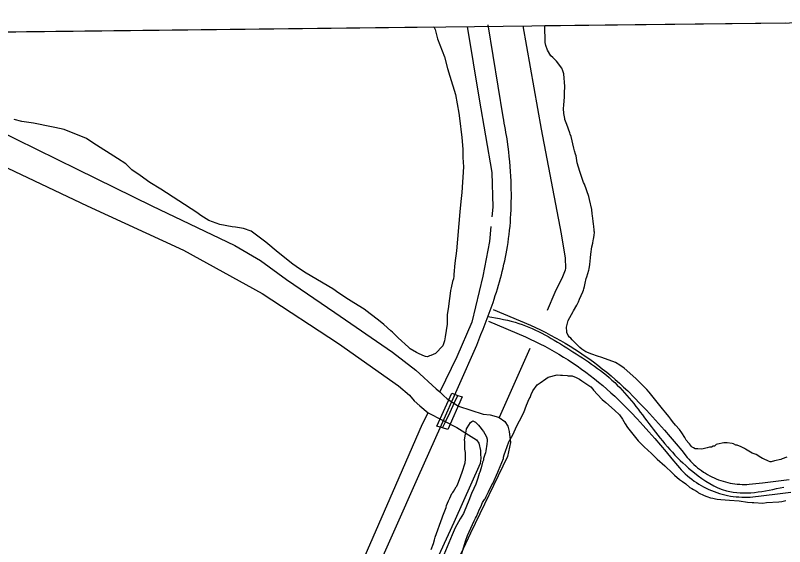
# Model space of a CAD drawing. Extents: x 3683613 to 3738215, y 469626 to 495384.
# Drawn here: x 3699547 to 3701360, y 492146 to 493399 of the extents above; entities that cross this region are included whole.
import ezdxf

# ---------------------------------------------------------------- set-up
doc = ezdxf.new("R2010")
doc.units = 0
for name, color, linetype in [('V-BRDG-OTLN', 7, 'Continuous'), ('V-GRID-FRAM', 7, 'Continuous'), ('V-ROAD-CNTR', 7, 'Continuous'), ('V-SITE-VEGE', 7, 'Continuous'), ('V-TOPO-SHOR', 7, 'Continuous')]:
    doc.layers.add(name, color=color, linetype=linetype)

msp = doc.modelspace()

# ---------------------------------------------------------------- linework, layer by layer
at = {"layer": 'V-BRDG-OTLN'}
msp.add_lwpolyline([(3700540.4, 492430.3), (3700575.8, 492507.6), (3700590.1, 492502.7), (3700600.1, 492499.3), (3700566.3, 492422), (3700553.8, 492426)], close=True, dxfattribs=at)
msp.add_lwpolyline([(3700553.8, 492426), (3700560.6, 492439.9), (3700571.6, 492462.9), (3700582.4, 492485.9), (3700590.1, 492502.7)], dxfattribs=at)
at = {"layer": 'V-GRID-FRAM'}
msp.add_lwpolyline([(3687651.7, 493221.8), (3719350.3, 493590.7), (3719569.8, 475409.4), (3687855.3, 475040.3), (3687651.7, 493221.8)], dxfattribs=at)
at = {"layer": 'V-ROAD-CNTR'}
for points in [[(3700696.8, 493159.4), (3700696.8, 493159.4), (3700661.5, 493376.6)], [(3700673.6, 492705.1), (3700761.2, 492668.1), (3700773.3, 492662.6), (3700785.2, 492656.9), (3700797.1, 492651), (3700808.8, 492644.9), (3700820.5, 492638.6), (3700832, 492632.1), (3700843.4, 492625.4), (3700854.8, 492618.6), (3700866, 492611.5), (3700877.1, 492604.3), (3700888, 492596.9), (3700898.9, 492589.3), (3700909.6, 492581.5), (3700920.2, 492573.6), (3700930.6, 492565.5), (3700941, 492557.2), (3700951.1, 492548.7), (3700961.2, 492540.1), (3700971.1, 492531.3), (3700980.8, 492522.3), (3700990.5, 492513.1), (3701005.4, 492498), (3701020.1, 492482.8), (3701034.5, 492467.5), (3701048.8, 492452), (3701062.9, 492436.3), (3701076.9, 492420.6), (3701090.7, 492404.7), (3701104.4, 492388.6), (3701117.8, 492372.4), (3701131, 492356.3), (3701134.8, 492351.9), (3701138.6, 492347.6), (3701142.6, 492343.6), (3701146.7, 492339.6), (3701150.9, 492335.8), (3701155.3, 492332.1), (3701159.8, 492328.5), (3701164.4, 492325.1), (3701169.1, 492321.9), (3701173.9, 492318.8), (3701178.8, 492315.9), (3701183.8, 492313.1), (3701188.8, 492310.5), (3701194, 492308.1), (3701199.2, 492305.8), (3701204.5, 492303.7), (3701209.9, 492301.8), (3701215.4, 492300.1), (3701220.8, 492298.5), (3701226.4, 492297.1), (3701232, 492295.9), (3701237.6, 492294.9), (3701243.2, 492294), (3701248.9, 492293.4), (3701254.6, 492292.9), (3701260.3, 492292.6), (3701266, 492292.5), (3701271.7, 492292.6), (3701277.1, 492292.9), (3701308.3, 492296.4), (3701339.9, 492300.3), (3701371.4, 492304.4)], [(3700662, 492677.4), (3700749.1, 492640.7), (3700760.6, 492635.4), (3700772.1, 492629.9), (3700783.5, 492624.2), (3700794.8, 492618.3), (3700806, 492612.3), (3700817.1, 492606), (3700828.1, 492599.6), (3700839, 492593), (3700849.8, 492586.2), (3700860.5, 492579.3), (3700871, 492572.1), (3700881.5, 492564.8), (3700891.8, 492557.4), (3700902, 492549.7), (3700912.1, 492541.9), (3700922, 492533.9), (3700931.8, 492525.8), (3700941.5, 492517.5), (3700951, 492509), (3700960.4, 492500.4), (3700969.5, 492491.7), (3700983.9, 492477.1), (3700998.3, 492462.1), (3701012.6, 492447), (3701026.7, 492431.7), (3701040.6, 492416.3), (3701054.3, 492400.8), (3701068, 492385.1), (3701081.4, 492369.3), (3701094.7, 492353.3), (3701108, 492337.1), (3701112.3, 492332), (3701116.8, 492327.1), (3701121.4, 492322.3), (3701126.2, 492317.7), (3701131.2, 492313.2), (3701136.3, 492308.9), (3701141.5, 492304.7), (3701146.9, 492300.7), (3701152.4, 492296.9), (3701158, 492293.3), (3701163.8, 492289.9), (3701169.6, 492286.6), (3701175.6, 492283.6), (3701181.6, 492280.7), (3701187.8, 492278.1), (3701194, 492275.6), (3701200.3, 492273.4), (3701206.6, 492271.3), (3701213.1, 492269.5), (3701219.6, 492267.9), (3701226.1, 492266.5), (3701232.7, 492265.3), (3701239.3, 492264.3), (3701245.9, 492263.5), (3701252.6, 492263), (3701259.3, 492262.6), (3701266, 492262.5), (3701272.6, 492262.6), (3701279.6, 492262.9), (3701311.8, 492266.6), (3701343.6, 492270.5), (3701375.4, 492274.6)], [(3699388.8, 489821.2), (3699585.6, 490249.9), (3699641.1, 490380.1), (3700004.7, 491201.1), (3700498.1, 492314), (3700548, 492426.4), (3700634.5, 492621.2)]]:
    msp.add_lwpolyline(points, dxfattribs=at)
for points in [[(3700634.5, 492621.2), (3700672.9, 492721.8), (3700706.9, 492853.4), (3700715.5, 493007.6), (3700707, 493100.3), (3700696.8, 493159.4)], [(3700660.4, 492689), (3700733.8, 492672.2), (3700853.8, 492610.4), (3700966, 492527), (3701050.6, 492422.8), (3701147.7, 492319.7), (3701223.3, 492277.6), (3701358.5, 492286.5)]]:
    msp.add_spline(points, degree=3, dxfattribs=at)
at = {"layer": 'V-SITE-VEGE'}
for p, q in [((3700795.4, 493374.8), (3701362.5, 493381.4)), ((3700796.1, 493335), (3700795.4, 493374.8)), ((3699171.1, 493355.9), (3700533.7, 493371.7)), ((3700533.7, 493371.7), (3700536.2, 493365.7)), ((3700536.2, 493365.7), (3700542.3, 493343.2)), ((3700542.3, 493343.2), (3700558.1, 493301)), ((3700797.3, 493327.5), (3700796.1, 493335)), ((3700801, 493316.5), (3700797.3, 493327.5)), ((3700558.1, 493301), (3700565.2, 493273.8)), ((3700809.2, 493303.6), (3700801, 493316.5)), ((3700814.3, 493299.6), (3700809.2, 493303.6)), ((3700822.5, 493290.7), (3700814.3, 493299.6)), ((3700834.9, 493274.3), (3700822.5, 493290.7)), ((3700565.2, 493273.8), (3700571.2, 493255.1)), ((3700837.5, 493267.9), (3700834.9, 493274.3)), ((3700840.1, 493260.9), (3700837.5, 493267.9)), ((3700571.2, 493255.1), (3700584.2, 493212)), ((3700842.2, 493231.2), (3700840.1, 493260.9)), ((3700841.4, 493216.1), (3700842.2, 493231.2)), ((3700584.2, 493212), (3700592.5, 493167.8)), ((3700841.1, 493206.6), (3700841.4, 493216.1)), ((3700839.9, 493187), (3700841.1, 493206.6)), ((3700839.1, 493178.9), (3700839.9, 493187)), ((3700839.8, 493167.3), (3700839.1, 493178.9)), ((3700592.5, 493167.8), (3700593.6, 493156.5)), ((3700593.6, 493156.5), (3700599.1, 493110.4)), ((3700842, 493155.3), (3700839.8, 493167.3)), ((3700842.5, 493153.3), (3700842, 493155.3)), ((3699561.7, 493148.9), (3699543.8, 493153.3)), ((3699589.2, 493144.7), (3699561.7, 493148.9)), ((3699631.7, 493136), (3699589.2, 493144.7)), ((3700844.1, 493149.3), (3700842.5, 493153.3)), ((3700846.8, 493141.3), (3700844.1, 493149.3)), ((3700854.1, 493121.8), (3700846.8, 493141.3)), ((3699639.3, 493134.2), (3699631.7, 493136)), ((3699662, 493129.9), (3699639.3, 493134.2)), ((3699714.2, 493108.2), (3699662, 493129.9)), ((3700855.2, 493118.8), (3700854.1, 493121.8)), ((3699729.4, 493098.1), (3699714.2, 493108.2)), ((3700599.1, 493110.4), (3700601.5, 493083.1)), ((3700856.8, 493113.3), (3700855.2, 493118.8)), ((3700863.3, 493085.8), (3700856.8, 493113.3)), ((3699787.6, 493061.4), (3699729.4, 493098.1)), ((3700601.5, 493083.1), (3700601.8, 493063.4)), ((3700864.9, 493079.3), (3700863.3, 493085.8)), ((3700867.1, 493071.8), (3700864.9, 493079.3)), ((3700868.7, 493067.3), (3700867.1, 493071.8)), ((3700871.5, 493050.8), (3700868.7, 493067.3)), ((3699806.7, 493048.5), (3699787.6, 493061.4)), ((3699816.2, 493039.3), (3699806.7, 493048.5)), ((3700601.8, 493063.4), (3700603.2, 493041.7)), ((3700874.2, 493040.8), (3700871.5, 493050.8)), ((3699821, 493034.7), (3699816.2, 493039.3)), ((3699841.1, 493020.9), (3699821, 493034.7)), ((3700603.2, 493041.7), (3700599.5, 492981.3)), ((3700877.3, 493030.7), (3700874.2, 493040.8)), ((3700883.7, 493011.8), (3700877.3, 493030.7)), ((3699864, 493004.3), (3699841.1, 493020.9)), ((3700886.3, 493004.8), (3700883.7, 493011.8)), ((3699889.7, 492988.7), (3699864, 493004.3)), ((3700888.4, 493000.8), (3700886.3, 493004.8)), ((3700898.5, 492971.8), (3700888.4, 493000.8)), ((3699974.5, 492933.7), (3699889.7, 492988.7)), ((3700599.5, 492981.3), (3700597.1, 492959.6)), ((3700597.1, 492959.6), (3700594.7, 492935.1)), ((3700900.6, 492964.8), (3700898.5, 492971.8)), ((3700906.1, 492940.8), (3700900.6, 492964.8)), ((3700906.7, 492930.7), (3700906.1, 492940.8)), ((3699984.1, 492927.2), (3699974.5, 492933.7)), ((3700003.1, 492915.3), (3699984.1, 492927.2)), ((3700594.7, 492935.1), (3700586.8, 492843.5)), ((3700907.8, 492926.2), (3700906.7, 492930.7)), ((3700909.1, 492913.2), (3700907.8, 492926.2)), ((3700028.7, 492905.4), (3700003.1, 492915.3)), ((3700058.1, 492900.3), (3700028.7, 492905.4)), ((3700910.2, 492906.6), (3700909.1, 492913.2)), ((3700910.8, 492901.6), (3700910.2, 492906.6)), ((3700911.4, 492892.1), (3700910.8, 492901.6)), ((3700065.6, 492899.4), (3700058.1, 492900.3)), ((3700084.5, 492896), (3700065.6, 492899.4)), ((3700102.5, 492889.7), (3700084.5, 492896)), ((3700136.9, 492863.9), (3700102.5, 492889.7)), ((3700911.5, 492890.1), (3700911.4, 492892.1)), ((3700912, 492887.6), (3700911.5, 492890.1)), ((3700911.6, 492880), (3700912, 492887.6)), ((3700907.9, 492861.9), (3700908.8, 492867.9)), ((3700908.8, 492867.9), (3700909.8, 492870.9)), ((3700909.8, 492870.9), (3700911.6, 492880)), ((3700166.5, 492839.9), (3700136.9, 492863.9)), ((3700903.4, 492835.6), (3700906.1, 492853.3)), ((3700906.1, 492853.3), (3700907.9, 492861.9)), ((3700201, 492812.3), (3700166.5, 492839.9)), ((3700586.8, 492843.5), (3700582.6, 492814.2)), ((3700902.5, 492827.1), (3700903.4, 492835.6)), ((3700216.2, 492801.2), (3700201, 492812.3)), ((3700582.6, 492814.2), (3700580.3, 492787.8)), ((3700899.4, 492801.4), (3700901.3, 492811.5)), ((3700901.3, 492811.5), (3700902.5, 492827.1)), ((3700232.4, 492791.1), (3700216.2, 492801.2)), ((3700893.8, 492782.2), (3700898.5, 492797.8)), ((3700898.5, 492797.8), (3700899.4, 492801.4)), ((3700295.3, 492753.6), (3700232.4, 492791.1)), ((3700579.5, 492777.4), (3700577.7, 492770.8)), ((3700580.3, 492784), (3700579.5, 492777.4)), ((3700580.3, 492787.8), (3700580.3, 492784)), ((3700890, 492767), (3700892.8, 492778.6)), ((3700892.8, 492778.6), (3700893.8, 492782.2)), ((3700574.2, 492756.6), (3700572.4, 492749.9)), ((3700577.7, 492770.8), (3700574.2, 492756.6)), ((3700886.7, 492753.9), (3700888.6, 492759)), ((3700888.6, 492759), (3700890, 492767)), ((3700309.6, 492743.5), (3700295.3, 492753.6)), ((3700332.5, 492728.8), (3700309.6, 492743.5)), ((3700572.4, 492749.9), (3700570.8, 492736.7)), ((3700877.1, 492729.6), (3700884.8, 492746.8)), ((3700884.8, 492746.8), (3700886.3, 492750.9)), ((3700886.3, 492750.9), (3700886.7, 492753.9)), ((3700344.9, 492720.5), (3700332.5, 492728.8)), ((3700368.7, 492705.9), (3700344.9, 492720.5)), ((3700569.9, 492731.1), (3700567.5, 492706.5)), ((3700570.8, 492736.7), (3700569.9, 492731.1)), ((3700870.8, 492715.4), (3700874.7, 492723.5)), ((3700874.7, 492723.5), (3700877.1, 492729.6)), ((3700383, 492694.8), (3700368.7, 492705.9)), ((3700567.5, 492706.5), (3700564.9, 492693.3)), ((3700862, 492700.2), (3700863, 492702.2)), ((3700863, 492702.2), (3700870.8, 492715.4)), ((3700403.1, 492680.1), (3700383, 492694.8)), ((3700564.9, 492693.3), (3700564.4, 492670.6)), ((3700850.3, 492679.4), (3700853.7, 492685.9)), ((3700853.7, 492685.9), (3700862, 492700.2)), ((3700415.5, 492669.9), (3700403.1, 492680.1)), ((3700431.8, 492655.1), (3700415.5, 492669.9)), ((3700564.4, 492670.6), (3700560.2, 492640.4)), ((3700846.5, 492663.7), (3700850.3, 492679.4)), ((3700435.6, 492651.4), (3700431.8, 492655.1)), ((3700449, 492638.5), (3700435.6, 492651.4)), ((3700846.1, 492661.2), (3700846.5, 492663.7)), ((3700846.7, 492655.2), (3700846.1, 492661.2)), ((3700846.8, 492651.1), (3700846.7, 492655.2)), ((3700850.4, 492644.2), (3700846.8, 492651.1)), ((3700473.9, 492616.3), (3700449, 492638.5)), ((3700558.5, 492631), (3700554.9, 492619.6)), ((3700560.2, 492640.4), (3700558.5, 492631)), ((3700853.5, 492640.2), (3700850.4, 492644.2)), ((3700856.6, 492637.2), (3700853.5, 492640.2)), ((3700859.6, 492633.3), (3700856.6, 492637.2)), ((3700862.7, 492630.8), (3700859.6, 492633.3)), ((3700866.8, 492626.3), (3700862.7, 492630.8)), ((3700477.8, 492612.6), (3700473.9, 492616.3)), ((3700492.1, 492603.4), (3700477.8, 492612.6)), ((3700554.9, 492619.6), (3700537.3, 492601.4)), ((3700868.3, 492624.9), (3700866.8, 492626.3)), ((3700874.5, 492618.4), (3700868.3, 492624.9)), ((3700877.6, 492615.5), (3700874.5, 492618.4)), ((3700882.7, 492611.5), (3700877.6, 492615.5)), ((3700891.8, 492605.7), (3700882.7, 492611.5)), ((3700498.7, 492600.7), (3700492.1, 492603.4)), ((3700511, 492595.3), (3700498.7, 492600.7)), ((3700513.9, 492594.4), (3700511, 492595.3)), ((3700518.6, 492593.5), (3700513.9, 492594.4)), ((3700523.3, 492595.5), (3700518.6, 492593.5)), ((3700526.1, 492596.5), (3700523.3, 492595.5)), ((3700537.3, 492601.4), (3700526.1, 492596.5)), ((3700906, 492599.9), (3700891.8, 492605.7)), ((3700919.1, 492595.1), (3700906, 492599.9)), ((3700929.2, 492592.2), (3700919.1, 492595.1)), ((3700961.6, 492580.2), (3700929.2, 492592.2)), ((3700972.3, 492573.9), (3700961.6, 492580.2)), ((3700982, 492567), (3700972.3, 492573.9)), ((3701010, 492542.4), (3700982, 492567)), ((3701016.2, 492535.9), (3701010, 492542.4)), ((3701018.8, 492533), (3701016.2, 492535.9)), ((3701035.6, 492516.2), (3701018.8, 492533)), ((3701041.3, 492510.2), (3701035.6, 492516.2)), ((3701066.5, 492478.5), (3701041.3, 492510.2)), ((3701072.6, 492470.6), (3701066.5, 492478.5)), ((3701080.3, 492461.1), (3701072.6, 492470.6)), ((3701087.5, 492452.7), (3701080.3, 492461.1)), ((3701092.2, 492446.8), (3701087.5, 492452.7)), ((3701096.3, 492440.8), (3701092.2, 492446.8)), ((3701103.5, 492432.4), (3701096.3, 492440.8)), ((3701112.7, 492422), (3701103.5, 492432.4)), ((3701118.4, 492414.6), (3701112.7, 492422)), ((3701125.1, 492403.6), (3701118.4, 492414.6)), ((3701128.7, 492397.1), (3701125.1, 492403.6)), ((3701134.4, 492389.7), (3701128.7, 492397.1)), ((3701136.4, 492388.2), (3701134.4, 492389.7)), ((3701141, 492382.3), (3701136.4, 492388.2)), ((3701142.6, 492380.8), (3701141, 492382.3)), ((3701145.6, 492378.8), (3701142.6, 492380.8)), ((3701149.7, 492376.9), (3701145.6, 492378.8)), ((3701156.2, 492376.5), (3701149.7, 492376.9)), ((3701165.3, 492375.7), (3701156.2, 492376.5)), ((3701177.8, 492378.9), (3701165.3, 492375.7)), ((3701183.3, 492380.5), (3701177.8, 492378.9)), ((3701187.8, 492380.6), (3701183.3, 492380.5)), ((3701191.8, 492382.7), (3701187.8, 492380.6)), ((3701194.8, 492383.2), (3701191.8, 492382.7)), ((3701199.3, 492386.8), (3701194.8, 492383.2)), ((3701202.3, 492387.9), (3701199.3, 492386.8)), ((3701217.3, 492391.1), (3701202.3, 492387.9)), ((3701219.8, 492390.7), (3701217.3, 492391.1)), ((3701224.9, 492390.8), (3701219.8, 492390.7)), ((3701236.5, 492389), (3701224.9, 492390.8)), ((3701240, 492388), (3701236.5, 492389)), ((3701245.1, 492385.6), (3701240, 492388)), ((3701248.6, 492385.2), (3701245.1, 492385.6)), ((3701258.2, 492381.3), (3701248.6, 492385.2)), ((3701265.8, 492377.4), (3701258.2, 492381.3)), ((3701268.4, 492375.4), (3701265.8, 492377.4)), ((3701284.1, 492366.7), (3701268.4, 492375.4)), ((3701293.2, 492363.3), (3701284.1, 492366.7)), ((3701304.4, 492356), (3701293.2, 492363.3)), ((3701308.5, 492353.5), (3701304.4, 492356)), ((3701311, 492353.1), (3701308.5, 492353.5)), ((3701322.1, 492347.7), (3701311, 492353.1)), ((3701326.7, 492345.8), (3701322.1, 492347.7)), ((3701328.7, 492345.8), (3701326.7, 492345.8)), ((3701336.7, 492348), (3701328.7, 492345.8)), ((3701351.2, 492351.2), (3701336.7, 492348)), ((3701354.7, 492352.8), (3701351.2, 492351.2)), ((3701365.7, 492357), (3701354.7, 492352.8))]:
    msp.add_line(p, q, dxfattribs=at)
for points in [[(3700776.7, 492527.4), (3700783.7, 492532), (3700797.1, 492541.8), (3700803, 492545.5), (3700824.1, 492550.9), (3700832.1, 492550), (3700837.1, 492550.1), (3700847.7, 492549.3), (3700850.2, 492548.8), (3700855.3, 492548.9), (3700859.3, 492548.5), (3700868.9, 492544.6), (3700876.5, 492540.7), (3700882.1, 492537.3), (3700903.5, 492522.6), (3700908.1, 492517.6), (3700910.2, 492515.2), (3700919.4, 492504.8), (3700930.6, 492492.9), (3700939.3, 492485.5), (3700959.7, 492467.8), (3700971, 492456.9), (3700978.2, 492446.5), (3700984.4, 492435.5), (3700990.1, 492427.1), (3701014.8, 492395.8), (3701020.4, 492389.9), (3701029.1, 492381.5), (3701046.5, 492365.2), (3701059.8, 492352.4), (3701078.2, 492336.1), (3701081.8, 492332.6), (3701092.5, 492322.8), (3701101.2, 492314.4), (3701112.4, 492304), (3701115, 492302.5), (3701119.5, 492299.6), (3701127.2, 492293.7), (3701136.9, 492285.3), (3701141.5, 492282.9), (3701145.5, 492281), (3701152.6, 492276.6), (3701155.2, 492275.1), (3701157.7, 492273.1), (3701170.9, 492266.8), (3701177, 492264.4)], [(3700598.2, 492127.6), (3700608.6, 492161.5), (3700612.5, 492172.1), (3700616.8, 492180.7), (3700628.5, 492207.1), (3700631.4, 492213.2), (3700633.8, 492217.2), (3700638.2, 492226.4), (3700640.6, 492232.9), (3700644, 492240), (3700648.3, 492249.7), (3700652.7, 492256.8), (3700654.2, 492258.8), (3700656.6, 492264.4), (3700662.5, 492275), (3700670.2, 492291.3), (3700672.2, 492294.8), (3700684.3, 492321.7), (3700686.2, 492325.7), (3700697.3, 492354.1), (3700697.7, 492357.1), (3700699.1, 492362.7), (3700702, 492370.7), (3700710.2, 492393), (3700719.4, 492409.8), (3700729.1, 492430.5), (3700735.5, 492442.7), (3700745.2, 492462.5), (3700751.9, 492479.2), (3700758.2, 492494.4), (3700760.1, 492498), (3700762.5, 492504.5), (3700766.9, 492513.2), (3700776.7, 492527.4)], [(3700527.1, 492139.4), (3700532.4, 492153.1), (3700535.2, 492162.2), (3700536.6, 492168.3), (3700552.9, 492213.8), (3700554.4, 492218.4), (3700562.5, 492238.6), (3700563.5, 492242.6), (3700568.3, 492253.8), (3700570.7, 492260.4), (3700576.1, 492271), (3700578, 492273.6), (3700580, 492275.6), (3700585.8, 492287.3), (3700587.3, 492288.8), (3700589.7, 492293.9), (3700594.1, 492304.5), (3700600.3, 492321.2), (3700607, 492343.5), (3700607.8, 492352), (3700608.2, 492358.1), (3700608.1, 492367.6), (3700606.4, 492376.1), (3700606.3, 492383.2), (3700606.7, 492389.2), (3700606.6, 492394.2), (3700606, 492397.7), (3700608.3, 492410.8), (3700609.2, 492417.4), (3700610.6, 492423.5), (3700611.6, 492426), (3700619.9, 492438.7), (3700622.9, 492441.3), (3700625.4, 492442.3), (3700631.4, 492439.4), (3700638.6, 492432.5), (3700645.3, 492424.6), (3700646.8, 492422.1), (3700650.4, 492417.1), (3700653.5, 492412.1), (3700657.7, 492404.7), (3700659.3, 492399.7), (3700659.4, 492395.1), (3700658.5, 492387.6), (3700656.2, 492372), (3700655.3, 492366.9), (3700653.9, 492363.4), (3700650.5, 492353.8), (3700650.1, 492349.7), (3700648.2, 492345.2), (3700644.9, 492332), (3700641.5, 492321.9), (3700640.1, 492318.4), (3700636.8, 492307.3), (3700632, 492293.6), (3700627.6, 492283), (3700622.3, 492271.3), (3700615.6, 492254.6), (3700605, 492227.8), (3700603, 492224.2), (3700595.7, 492211.5), (3700584, 492190.2), (3700579.2, 492179.6), (3700576.7, 492174), (3700557, 492126.9)], [(3701177, 492264.4), (3701186.1, 492261), (3701191.6, 492260.1), (3701197.2, 492258.7), (3701201.7, 492257.8), (3701210.3, 492256.9), (3701230.9, 492255.8), (3701253.1, 492253.7), (3701273.2, 492251), (3701284.3, 492249.7), (3701287.8, 492249.8), (3701309, 492248.1), (3701318, 492249.8), (3701346.6, 492251.8), (3701353.6, 492252.4), (3701363.7, 492255.1)]]:
    msp.add_lwpolyline(points, dxfattribs=at)
at = {"layer": 'V-TOPO-SHOR'}
msp.add_line((3700759.5, 492613.2), (3700687.4, 492450.5), dxfattribs=at)
for points in [[(3700743.2, 493374.2), (3700786.2, 493130.5), (3700833.9, 492883.3), (3700843, 492826.3), (3700844, 492802.6), (3700842.9, 492797.9), (3700836.8, 492782.2), (3700819, 492744.9), (3700800.7, 492702.4)], [(3700612.1, 493372.7), (3700640.3, 493200.9), (3700669.9, 493028.2), (3700672.5, 492946.2), (3700670.3, 492923.3)], [(3698870.9, 493352.4), (3699009.1, 493285.7), (3699159.4, 493214.6), (3699331.7, 493134.8), (3699529.1, 493038.1), (3699716, 492949.4), (3699943.4, 492845.2), (3700128.3, 492742.5), (3700308.2, 492624.8), (3700450.3, 492524.9), (3700476.1, 492503.5), (3700487.2, 492489.9), (3700500.1, 492478), (3700520, 492461.1), (3700587.3, 492426.6), (3700633.9, 492398.1), (3700639.2, 492390.1), (3700643.5, 492372.9), (3700643.7, 492364.3), (3700643.9, 492354.5), (3700642.3, 492341.8), (3700580.3, 492202.6), (3700504.4, 492036.7)], [(3699500, 493130.5), (3699692, 493035.9), (3699868.6, 492949.7), (3700064, 492855.7), (3700124.7, 492820.5), (3700185.6, 492776.1), (3700299.6, 492698.2), (3700436.1, 492604.8), (3700490.5, 492562), (3700539.2, 492518), (3700547.1, 492510.6), (3700555.8, 492502.5), (3700564.7, 492494.5), (3700591.8, 492477.4), (3700649.9, 492458.6), (3700666.3, 492456.6), (3700680.4, 492452.7), (3700687.4, 492450.5), (3700700.4, 492441.4), (3700708.2, 492429.9), (3700711.3, 492417.7), (3700714.1, 492391.5), (3700707.1, 492358.1), (3700619.9, 492177.4), (3700538.3, 492003.2)], [(3700668.1, 492900.9), (3700664.7, 492865.2), (3700648.8, 492784.1), (3700623, 492675.1), (3700587.4, 492593.6), (3700547.1, 492510.6)], [(3699549.5, 491515.9), (3699576.3, 491534.6), (3699615.8, 491567.1), (3699687.3, 491621.4), (3699764.7, 491678.2), (3699878.1, 491767.4), (3699968.8, 491837.4), (3700031, 491885.1), (3700126.4, 491953.3), (3700208, 492007.2), (3700245.3, 492033.2), (3700285.6, 492055.7), (3700330.6, 492076), (3700347.5, 492084.5), (3700353.9, 492091.1), (3700363.6, 492107.2), (3700444.1, 492290.8), (3700506.4, 492435.7), (3700520, 492461.1)]]:
    msp.add_lwpolyline(points, dxfattribs=at)

doc.saveas('drawing.dxf')
